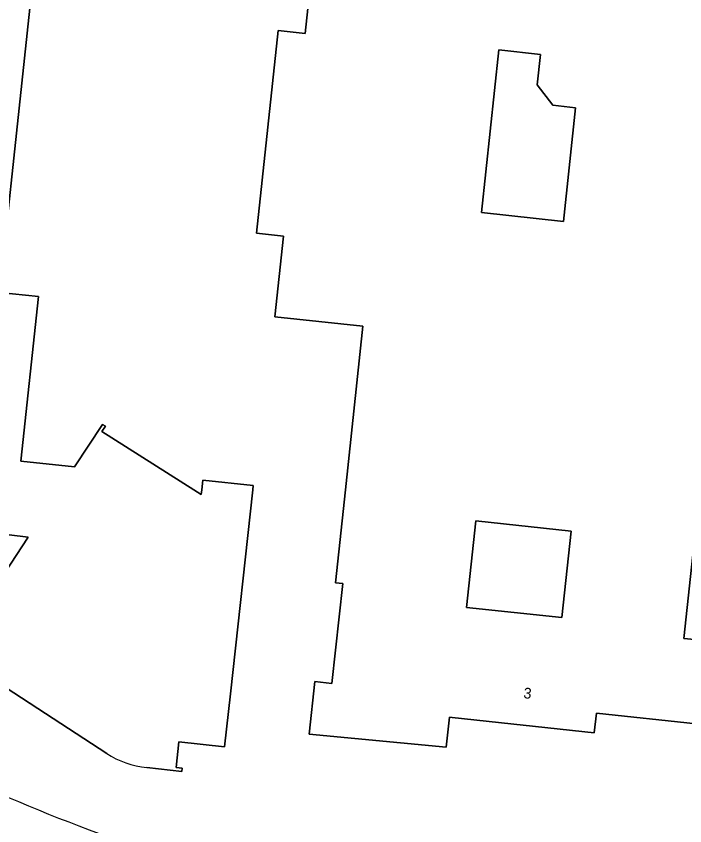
# Model space of a CAD drawing. Extents: x 162184 to 163154, y 385507 to 386516.
# Drawn here: x 162826.3 to 162889, y 386218.5 to 386294.4 of the extents above; entities that cross this region are included whole.
import ezdxf

# ---------------------------------------------------------------- set-up
doc = ezdxf.new("R2010")
doc.units = 0
for name, color, linetype in [('IMGEO_Erf', 7, 'Continuous'), ('IMGEO_Pand', 7, 'Continuous'), ('IMGEO_Pand_nummerreeks', 7, 'Continuous'), ('IMGEO_Voetpad_open', 7, 'Continuous')]:
    doc.layers.add(name, color=color, linetype=linetype)

msp = doc.modelspace()

# ---------------------------------------------------------------- linework, layer by layer
at = {"layer": 'IMGEO_Erf'}
for points in [[(162825.592, 386308.125), (162828.947, 386307.766), (162824.742, 386268.498), (162828.43, 386268.103), (162826.779, 386252.682), (162831.816, 386252.143), (162834.439, 386256.128), (162834.707, 386255.953), (162834.378, 386255.452), (162842.992, 386250), (162843.687, 386249.56), (162843.735, 386250), (162843.834, 386250.9), (162848.555, 386250.382), (162848.513, 386250), (162846.416, 386230.879), (162845.871, 386225.908), (162841.594, 386226.371), (162841.334, 386223.966), (162841.892, 386223.9), (162841.856, 386223.595), (162838.571, 386223.948)], [(162890.097, 386228.052), (162880.734, 386229.055), (162880.538, 386227.216), (162867.2, 386228.644), (162866.966, 386228.67), (162866.666, 386225.867), (162853.809, 386227.087), (162854.349, 386232.017), (162855.94, 386231.843), (162856.965, 386241.208), (162856.275, 386241.284), (162857.208, 386250), (162858.849, 386265.319), (162850.592, 386266.203), (162851.403, 386273.783), (162848.859, 386274.055), (162849.391, 386279.027), (162850.892, 386293.043), (162853.437, 386292.77), (162855.001, 386307.378)], [(162890.392, 386249.696), (162888.932, 386236.064), (162890.932, 386235.85)], [(162834.82, 386225.275), (162820.343, 386234.71), (162827.472, 386245.542), (162824.108, 386245.949)]]:
    msp.add_lwpolyline(points, dxfattribs=at)
for points in [[(162878.781, 386285.812), (162876.639, 386286.042), (162875.186, 386287.947), (162875.492, 386290.806), (162871.588, 386291.224), (162869.954, 386275.975), (162877.639, 386275.151)], [(162878.371, 386246.123), (162869.438, 386247.08), (162868.569, 386238.965), (162877.502, 386238.008)]]:
    msp.add_lwpolyline(points, close=True, dxfattribs=at)
for centre, radius, start, end in [((162839.476, 386232.472), 8.572, 237.09747, 263.93779), ((162896.54, 386387.451), 180.795, 244.63962, 249.80296)]:
    msp.add_arc(centre, radius, start, end, dxfattribs=at)
at = {"layer": 'IMGEO_Pand'}
for points in [[(162838.571, 386223.948), (162841.856, 386223.595), (162841.892, 386223.9), (162841.334, 386223.966), (162841.594, 386226.371), (162845.871, 386225.908), (162846.416, 386230.879), (162848.513, 386250), (162848.555, 386250.382), (162843.834, 386250.9), (162843.735, 386250), (162843.687, 386249.56), (162842.992, 386250), (162834.378, 386255.452), (162834.707, 386255.953), (162834.439, 386256.128), (162831.816, 386252.143), (162826.779, 386252.682), (162828.43, 386268.103), (162824.742, 386268.498), (162828.947, 386307.766)], [(162855.001, 386307.378), (162853.437, 386292.77), (162850.892, 386293.043), (162849.391, 386279.027), (162848.859, 386274.055), (162851.403, 386273.783), (162850.592, 386266.203), (162858.849, 386265.319), (162857.208, 386250), (162856.275, 386241.284), (162856.965, 386241.208), (162855.94, 386231.843), (162854.349, 386232.017), (162853.809, 386227.087), (162866.666, 386225.867), (162866.966, 386228.67), (162867.2, 386228.644), (162880.538, 386227.216), (162880.734, 386229.055), (162890.097, 386228.052)], [(162890.932, 386235.85), (162888.932, 386236.064), (162890.392, 386249.696)], [(162824.108, 386245.949), (162827.472, 386245.542), (162820.343, 386234.71), (162834.82, 386225.275)]]:
    msp.add_lwpolyline(points, dxfattribs=at)
for points in [[(162877.639, 386275.151), (162869.954, 386275.975), (162871.588, 386291.224), (162875.492, 386290.806), (162875.186, 386287.947), (162876.639, 386286.042), (162878.781, 386285.812)], [(162877.502, 386238.008), (162868.569, 386238.965), (162869.438, 386247.08), (162878.371, 386246.123)]]:
    msp.add_lwpolyline(points, close=True, dxfattribs=at)
msp.add_arc((162839.476, 386232.472), 8.572, 237.09747, 263.93779, dxfattribs=at)
at = {"layer": 'IMGEO_Voetpad_open'}
msp.add_arc((162896.54, 386387.451), 180.795, 244.63962, 249.80296, dxfattribs=at)

# ---------------------------------------------------------------- texts
at = {"layer": 'IMGEO_Pand_nummerreeks'}
msp.add_text('3', height=1, rotation=353.88905, dxfattribs=at).set_placement((162873.864, 386230.466))

doc.saveas('drawing.dxf')
